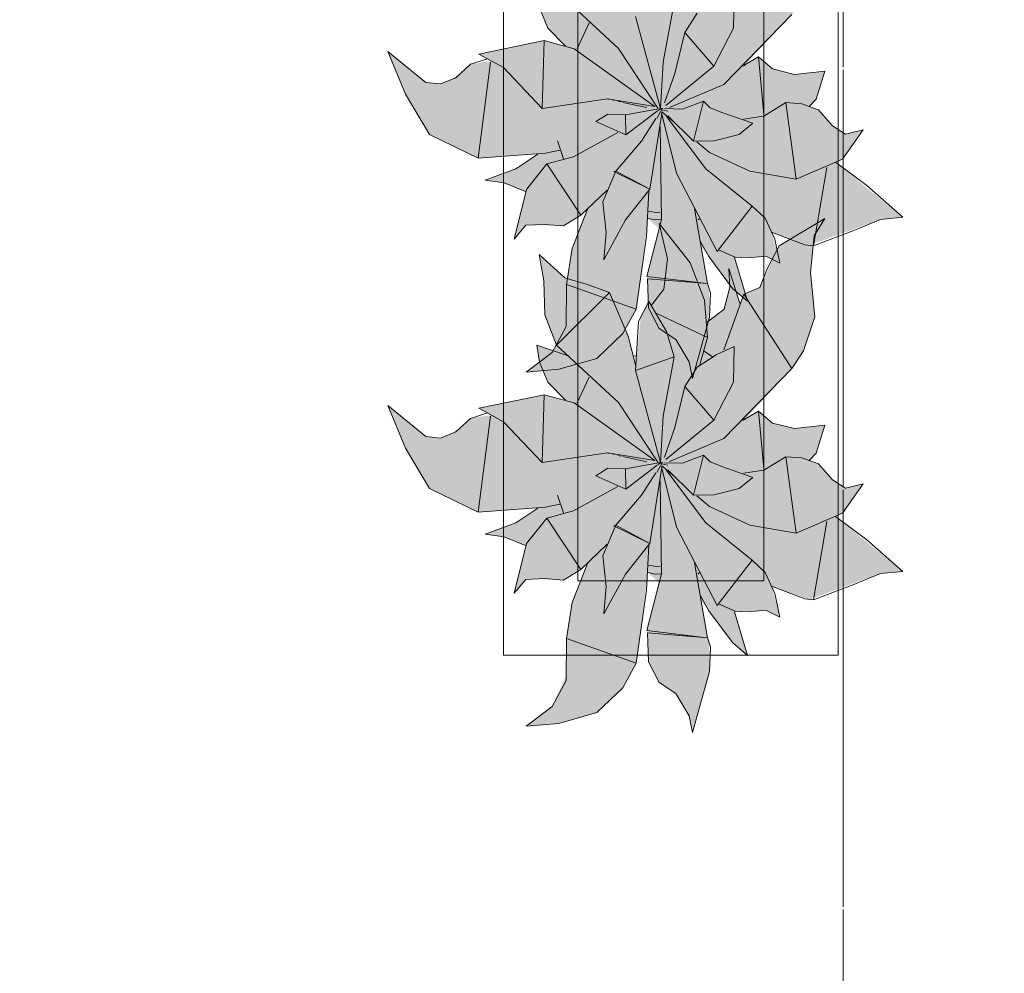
# Model space of a CAD drawing. Header units: millimetres. Extents: x -59761 to 112741, y -57975 to 46221.
# Tile 341 of 421: x 74743 to 76067, y -34660 to -33378. Entities that reach past the tile are written whole.
import ezdxf

# ---------------------------------------------------------------- set-up
doc = ezdxf.new("R2010")
doc.units = ezdxf.units.MM
doc.linetypes.add('короткая штриховая', pattern=[282.222222, 141.111111, -141.111111])
doc.linetypes.add('Штриховая', pattern=[564.444447, 282.222223, -282.222223])
for name, color, linetype in [('Интерьер - Мебель', 7, 'Continuous'), ('Элемент модели - Границы зон', 7, 'Continuous'), ('Элемент Модели - Зона', 7, 'Continuous')]:
    doc.layers.add(name, color=color, linetype=linetype)

msp = doc.modelspace()

# ---------------------------------------------------------------- hatches: boundary and pattern name
at = {"layer": 'Интерьер - Мебель', "linetype": 'Continuous', "lineweight": 0}
for points in [[(75238.13, -33421.15), (75261.57, -33478.39), (75294.14, -33532.71), (75359.54, -33564.57), (75439.45, -33559.18), (75411.7, -33577.94), (75368.65, -33594.03), (75394.53, -33597.66), (75423.13, -33609.3), (75408, -33673.44), (75423.53, -33654.83), (75466.35, -33655.11), (75473.91, -33655.72), (75497.33, -33641.39), (75506.28, -33633.35), (75485.77, -33687.25), (75479.27, -33728.03), (75477.86, -33784.12), (75458.84, -33825.86), (75424.09, -33852.33), (75467.88, -33848.52), (75519.1, -33833.8), (75553.79, -33800.52), (75571.8, -33767.49), (75587.5, -33645.71), (75602.77, -33659.6), (75586.11, -33723.7), (75588.14, -33765.66), (75602.47, -33793.44), (75625.18, -33808.32), (75642.8, -33838.45), (75647.59, -33860.78), (75670.37, -33778.49), (75669.67, -33739.52), (75658.9, -33683.06), (75697.5, -33734.82), (75721.52, -33756.98), (75704.61, -33697.64), (75734.54, -33697.42), (75746.14, -33696.26), (75764.87, -33705.59), (75753.77, -33664.17), (75804.39, -33681.84), (75900.07, -33646.91), (75930.14, -33644.08), (75839.58, -33570.18), (75849.26, -33566.06), (75877.02, -33526.48), (75853.19, -33532.42), (75835.42, -33521.07), (75816.9, -33499.75), (75805.58, -33495.71), (75813.82, -33485.39), (75825.24, -33447.65), (75784.39, -33452.23), (75754.88, -33444.65), (75736.09, -33428.52), (75717.35, -33440.3), (75781.01, -33371.51), (75796.82, -33347.7), (75812.09, -33301.9), (75806.29, -33242.41), (75811.06, -33193.17), (75825.56, -33169.77), (75763.76, -33206.63), (75738.12, -33262.56), (75716.28, -33271.27), (75711.32, -33283.96), (75696.33, -33236.77), (75697.54, -33261.94), (75689.98, -33291.63), (75667.06, -33309), (75663.69, -33279.61), (75644.57, -33229.5), (75602.53, -33176.52), (75614.1, -33223.93), (75608.92, -33264.79), (75592.6, -33286.16), (75588.8, -33281.46), (75578.02, -33302.21), (75571.39, -33368.07), (75561.1, -33327.83), (75536.02, -33269.41), (75475.97, -33249.47), (75441.32, -33217.97), (75447.54, -33253.47), (75448.96, -33299.03), (75464.72, -33339.99), (75479.22, -33353.74), (75438.22, -33339.96), (75441.71, -33362.7), (75453.08, -33389.73), (75476.93, -33413.98), (75448.34, -33406.59), (75360.18, -33424.63), (75376.79, -33433.79), (75349.19, -33438.37), (75339.3, -33447.51), (75322.96, -33459.25), (75308.88, -33464.93), (75288.9, -33462.81)], [(75238.13, -33897.17), (75261.57, -33954.42), (75294.14, -34008.73), (75359.54, -34040.59), (75439.45, -34035.21), (75411.7, -34053.96), (75368.65, -34070.05), (75394.53, -34073.69), (75423.13, -34085.32), (75408, -34149.46), (75423.53, -34130.85), (75466.35, -34131.13), (75473.91, -34131.74), (75497.33, -34117.41), (75506.28, -34109.37), (75485.77, -34163.27), (75479.27, -34204.06), (75477.86, -34260.14), (75458.84, -34301.88), (75424.09, -34328.35), (75467.88, -34324.54), (75519.1, -34309.82), (75553.79, -34276.55), (75571.8, -34243.51), (75587.5, -34121.73), (75602.77, -34135.62), (75586.11, -34199.72), (75588.14, -34241.68), (75602.47, -34269.46), (75625.18, -34284.34), (75642.8, -34314.47), (75647.59, -34336.8), (75670.37, -34254.51), (75669.67, -34215.54), (75658.9, -34159.08), (75697.5, -34210.85), (75721.52, -34233), (75704.61, -34173.66), (75734.54, -34173.44), (75746.14, -34172.28), (75764.87, -34181.61), (75753.77, -34140.19), (75804.39, -34157.86), (75900.07, -34122.93), (75930.14, -34120.1), (75839.58, -34046.21), (75849.26, -34042.08), (75877.02, -34002.51), (75853.19, -34008.44), (75835.42, -33997.1), (75816.9, -33975.77), (75805.58, -33971.73), (75813.82, -33961.42), (75825.24, -33923.67), (75784.39, -33928.25), (75754.88, -33920.67), (75736.09, -33904.54), (75717.35, -33916.32), (75781.01, -33847.53), (75796.82, -33823.72), (75812.09, -33777.93), (75806.29, -33718.43), (75811.06, -33669.19), (75825.56, -33645.79), (75763.76, -33682.65), (75738.12, -33738.59), (75716.28, -33747.29), (75711.32, -33759.98), (75696.33, -33712.79), (75697.54, -33737.96), (75689.98, -33767.65), (75667.06, -33785.02), (75663.69, -33755.63), (75644.57, -33705.52), (75602.53, -33652.54), (75614.1, -33699.95), (75608.92, -33740.81), (75592.6, -33762.19), (75588.8, -33757.48), (75578.02, -33778.23), (75571.39, -33844.09), (75561.1, -33803.85), (75536.02, -33745.43), (75475.97, -33725.49), (75441.32, -33693.99), (75447.54, -33729.49), (75448.96, -33775.05), (75464.72, -33816.01), (75479.22, -33829.76), (75438.22, -33815.98), (75441.71, -33838.72), (75453.08, -33865.75), (75476.93, -33890), (75448.34, -33882.61), (75360.18, -33900.65), (75376.79, -33909.81), (75349.19, -33914.4), (75339.3, -33923.53), (75322.96, -33935.27), (75308.88, -33940.95), (75288.9, -33938.84)]]:
    msp.add_hatch(color=255, dxfattribs=at).paths.add_polyline_path(points)

# ---------------------------------------------------------------- linework, layer by layer
at = {"layer": 'Интерьер - Мебель', "color": 7, "linetype": 'Continuous', "lineweight": 5}
for p, q in [((75393.46, -32732.91), (75393.46, -34232.91)), ((75843.46, -34232.91), (75843.46, -32732.91)), ((75493.46, -32832.91), (75493.46, -34132.91)), ((75743.46, -34132.91), (75743.46, -32832.91)), ((75493.46, -34132.91), (75743.46, -34132.91)), ((75393.46, -34232.91), (75843.46, -34232.91))]:
    msp.add_line(p, q, dxfattribs=at)
at = {"layer": 'Интерьер - Мебель', "color": 7, "linetype": 'Continuous', "lineweight": 15}
for p, q in [((75464.72, -33339.99), (75548.21, -33417.17)), ((75464.72, -33339.99), (75548.21, -33417.17)), ((75702.68, -33389.81), (75703.53, -33341.82)), ((75702.68, -33389.81), (75703.53, -33341.82)), ((75607.92, -33435.52), (75622.87, -33355.75)), ((75607.92, -33435.52), (75622.87, -33355.75)), ((75441.71, -33362.7), (75453.08, -33389.73)), ((75441.71, -33362.7), (75453.08, -33389.73)), ((75636.98, -33395.53), (75653.75, -33369.71)), ((75636.98, -33395.53), (75653.75, -33369.71)), ((75689.66, -33465.56), (75781.02, -33371.51)), ((75689.66, -33465.56), (75781.02, -33371.51)), ((75492.59, -33417.66), (75508.55, -33382.89)), ((75492.59, -33417.66), (75508.55, -33382.89)), ((75571.03, -33374.07), (75604.65, -33497.92)), ((75571.03, -33374.07), (75604.65, -33497.92)), ((75453.08, -33389.73), (75476.93, -33413.98)), ((75453.08, -33389.73), (75476.93, -33413.98)), ((75623.76, -33450.89), (75636.98, -33395.53)), ((75623.76, -33450.89), (75636.98, -33395.53)), ((75636.98, -33395.53), (75676.01, -33440.96)), ((75636.98, -33395.53), (75676.01, -33440.96)), ((75676.01, -33440.96), (75702.68, -33389.81)), ((75676.01, -33440.96), (75702.68, -33389.81)), ((75360.18, -33424.63), (75448.34, -33406.59)), ((75360.18, -33424.63), (75448.34, -33406.59)), ((75445.6, -33497.79), (75448.33, -33406.59)), ((75445.6, -33497.79), (75448.33, -33406.59)), ((75448.34, -33406.59), (75488.35, -33417.62)), ((75448.34, -33406.59), (75488.35, -33417.62)), ((75238.13, -33421.15), (75261.57, -33478.39)), ((75238.13, -33421.15), (75288.9, -33462.81)), ((75238.13, -33421.15), (75261.57, -33478.39)), ((75238.13, -33421.15), (75288.9, -33462.81)), ((75360.18, -33424.63), (75393.4, -33442.95)), ((75360.18, -33424.63), (75393.4, -33442.95)), ((75488.35, -33417.62), (75597.03, -33495.25)), ((75488.35, -33417.62), (75597.03, -33495.25)), ((75548.21, -33417.17), (75600.96, -33497.24)), ((75548.21, -33417.17), (75600.96, -33497.24)), ((75329.41, -33456.65), (75349.19, -33438.37)), ((75329.41, -33456.65), (75349.19, -33438.37)), ((75349.19, -33438.37), (75371.98, -33431.07)), ((75349.19, -33438.37), (75371.98, -33431.07)), ((75359.54, -33564.57), (75375.83, -33435.57)), ((75359.54, -33564.57), (75375.83, -33435.57)), ((75604.65, -33497.92), (75607.92, -33435.52)), ((75604.65, -33497.92), (75607.92, -33435.52)), ((75714.73, -33441.14), (75736.09, -33428.52)), ((75714.73, -33441.14), (75736.09, -33428.52)), ((75716.49, -33437.5), (75717.35, -33440.3)), ((75716.49, -33437.5), (75717.35, -33440.3)), ((75736.09, -33428.52), (75743.36, -33505.72)), ((75736.09, -33428.52), (75754.88, -33444.65)), ((75736.09, -33428.52), (75743.36, -33505.72)), ((75736.09, -33428.52), (75754.88, -33444.65)), ((75393.4, -33442.95), (75445.6, -33497.79)), ((75393.4, -33442.95), (75445.6, -33497.79)), ((75609.74, -33490.43), (75623.76, -33450.89)), ((75609.74, -33490.43), (75623.76, -33450.89)), ((75611.84, -33493.69), (75676.01, -33440.96)), ((75611.84, -33493.69), (75676.01, -33440.96)), ((75754.88, -33444.65), (75784.39, -33452.23)), ((75754.88, -33444.65), (75784.39, -33452.23)), ((75784.39, -33452.23), (75825.24, -33447.65)), ((75784.39, -33452.23), (75825.24, -33447.65)), ((75813.82, -33485.4), (75825.24, -33447.65)), ((75813.82, -33485.4), (75825.24, -33447.65)), ((75288.9, -33462.81), (75308.88, -33464.93)), ((75288.9, -33462.81), (75308.88, -33464.93)), ((75308.88, -33464.93), (75329.41, -33456.65)), ((75308.88, -33464.93), (75329.41, -33456.65)), ((75261.57, -33478.39), (75294.14, -33532.71)), ((75261.57, -33478.39), (75294.14, -33532.71)), ((75616.52, -33496.39), (75689.66, -33465.56)), ((75616.52, -33496.39), (75689.66, -33465.56)), ((75445.6, -33497.79), (75533.47, -33484.95)), ((75445.6, -33497.79), (75533.47, -33484.95)), ((75533.47, -33484.95), (75597.03, -33495.25)), ((75533.47, -33484.95), (75597.03, -33495.25)), ((75533.91, -33485.23), (75535.03, -33485.47)), ((75533.91, -33485.23), (75535.03, -33485.47)), ((75540.61, -33486.69), (75542.84, -33487.17)), ((75540.61, -33486.69), (75542.84, -33487.17)), ((75547.3, -33488.15), (75551.77, -33489.12)), ((75547.3, -33488.15), (75551.77, -33489.12)), ((75554, -33489.61), (75586.32, -33496.66)), ((75554, -33489.61), (75586.32, -33496.66)), ((75634.03, -33498.73), (75662.39, -33487.93)), ((75634.03, -33498.73), (75662.39, -33487.93)), ((75648.83, -33541.7), (75662.39, -33487.93)), ((75648.83, -33541.7), (75662.39, -33487.93)), ((75662.39, -33487.93), (75671.3, -33497)), ((75662.39, -33487.93), (75671.3, -33497)), ((75743.38, -33507.98), (75772.97, -33489.97)), ((75743.38, -33507.98), (75772.97, -33489.97)), ((75772.97, -33489.97), (75786.71, -33592.93)), ((75772.97, -33489.97), (75794.25, -33491.67)), ((75772.97, -33489.97), (75786.71, -33592.93)), ((75772.97, -33489.97), (75794.25, -33491.67)), ((75794.25, -33491.67), (75816.9, -33499.75)), ((75794.25, -33491.67), (75816.9, -33499.75)), ((75803.89, -33495.64), (75813.82, -33485.4)), ((75803.89, -33495.64), (75813.82, -33485.4)), ((75557.56, -33506.2), (75604.65, -33497.92)), ((75557.56, -33506.2), (75604.65, -33497.92)), ((75557.81, -33533.39), (75600.09, -33501.37)), ((75557.81, -33533.39), (75600.09, -33501.37)), ((75590.23, -33606.5), (75606.15, -33504.46)), ((75590.23, -33606.5), (75606.15, -33504.46)), ((75599.78, -33511.37), (75607.23, -33497.48)), ((75599.78, -33511.37), (75607.23, -33497.48)), ((75600.63, -33501.07), (75607.23, -33497.48)), ((75600.63, -33501.07), (75607.23, -33497.48)), ((75601.78, -33498.43), (75604.04, -33498.97)), ((75601.78, -33498.43), (75604.04, -33498.97)), ((75603.51, -33498.78), (75604.65, -33497.92)), ((75603.51, -33498.78), (75604.65, -33497.92)), ((75606.02, -33503.51), (75626.01, -33584.8)), ((75606.02, -33503.51), (75626.01, -33584.8)), ((75606.3, -33499.52), (75614.22, -33501.43)), ((75606.3, -33499.52), (75614.22, -33501.43)), ((75606.3, -33502.3), (75623.2, -33516.75)), ((75606.3, -33502.3), (75623.2, -33516.75)), ((75610.07, -33498.07), (75634.03, -33498.73)), ((75610.07, -33498.07), (75634.03, -33498.73)), ((75671.3, -33497), (75688.05, -33503.56)), ((75671.3, -33497), (75688.05, -33503.56)), ((75688.05, -33503.56), (75728.75, -33517.78)), ((75688.05, -33503.56), (75728.75, -33517.78)), ((75816.9, -33499.75), (75835.42, -33521.07)), ((75816.9, -33499.75), (75835.42, -33521.07)), ((75517.74, -33515.56), (75533.67, -33505.34)), ((75517.74, -33515.56), (75533.67, -33505.34)), ((75517.74, -33515.56), (75557.81, -33533.39)), ((75517.74, -33515.56), (75557.81, -33533.39)), ((75533.67, -33505.34), (75557.56, -33506.2)), ((75533.67, -33505.34), (75557.56, -33506.2)), ((75557.56, -33506.2), (75557.81, -33533.39)), ((75557.56, -33506.2), (75557.81, -33533.39)), ((75579.15, -33541.88), (75598.35, -33511.52)), ((75579.15, -33541.88), (75598.35, -33511.52)), ((75612.7, -33508.71), (75665.21, -33579.05)), ((75612.7, -33508.71), (75665.21, -33579.05)), ((75614.4, -33507.59), (75648.83, -33541.7)), ((75614.4, -33507.59), (75648.83, -33541.7)), ((75710.13, -33532.63), (75728.75, -33517.78)), ((75710.13, -33532.63), (75728.75, -33517.78)), ((75715.84, -33512.27), (75743.38, -33507.98)), ((75715.84, -33512.27), (75743.38, -33507.98)), ((75487.43, -33562.77), (75547.3, -33530.14)), ((75487.43, -33562.77), (75547.3, -33530.14)), ((75603.85, -33522.31), (75605.98, -33647.24)), ((75603.85, -33522.31), (75605.98, -33647.24)), ((75835.42, -33521.07), (75853.19, -33532.42)), ((75835.42, -33521.07), (75853.19, -33532.42)), ((75849.26, -33566.06), (75877.02, -33526.48)), ((75849.26, -33566.06), (75877.02, -33526.48)), ((75853.19, -33532.42), (75877.02, -33526.48)), ((75853.19, -33532.42), (75877.02, -33526.48)), ((75294.14, -33532.71), (75359.54, -33564.57)), ((75294.14, -33532.71), (75359.54, -33564.57)), ((75465.84, -33541.54), (75474.05, -33565.39)), ((75465.84, -33541.54), (75474.05, -33565.39)), ((75544.53, -33581.95), (75579.15, -33541.88)), ((75544.53, -33581.95), (75579.15, -33541.88)), ((75648.83, -33541.7), (75676.63, -33541.31)), ((75648.83, -33541.7), (75676.63, -33541.31)), ((75653.34, -33542.54), (75670.23, -33556.99)), ((75653.34, -33542.54), (75670.23, -33556.99)), ((75676.63, -33541.31), (75710.13, -33532.63)), ((75676.63, -33541.31), (75710.13, -33532.63)), ((75359.54, -33564.57), (75450.09, -33557.7)), ((75359.54, -33564.57), (75450.09, -33557.7)), ((75450.09, -33557.7), (75469.13, -33553.77)), ((75450.09, -33557.7), (75469.13, -33553.77)), ((75670.23, -33556.99), (75724.45, -33582.21)), ((75670.23, -33556.99), (75724.45, -33582.21)), ((75410.06, -33579.05), (75439.45, -33559.18)), ((75410.06, -33579.05), (75439.45, -33559.18)), ((75451.86, -33572.46), (75487.43, -33562.77)), ((75451.86, -33572.46), (75487.43, -33562.77)), ((75786.71, -33592.93), (75849.26, -33566.06)), ((75786.71, -33592.93), (75849.26, -33566.06)), ((75839.58, -33570.19), (75881.98, -33601.58)), ((75839.58, -33570.19), (75881.98, -33601.58)), ((75368.65, -33594.03), (75410.06, -33579.05)), ((75368.65, -33594.03), (75410.06, -33579.05)), ((75424.39, -33606.84), (75451.86, -33572.46)), ((75424.39, -33606.84), (75451.86, -33572.46)), ((75451.86, -33572.46), (75497.33, -33641.39)), ((75451.86, -33572.46), (75497.33, -33641.39)), ((75526.93, -33623.38), (75544.53, -33581.95)), ((75526.93, -33623.38), (75544.53, -33581.95)), ((75541.92, -33582.79), (75544.53, -33581.95)), ((75541.92, -33582.79), (75544.53, -33581.95)), ((75541.92, -33582.79), (75590.23, -33606.5)), ((75541.92, -33582.79), (75590.23, -33606.5)), ((75544.53, -33581.95), (75590.23, -33606.5)), ((75544.53, -33581.95), (75590.23, -33606.5)), ((75665.21, -33579.05), (75727.51, -33628.95)), ((75665.21, -33579.05), (75727.51, -33628.95)), ((75724.45, -33582.21), (75786.71, -33592.93)), ((75724.45, -33582.21), (75786.71, -33592.93)), ((75810.12, -33682.56), (75828.23, -33577.23)), ((75810.12, -33682.56), (75828.23, -33577.23)), ((75368.65, -33594.03), (75394.53, -33597.66)), ((75368.65, -33594.03), (75394.53, -33597.66)), ((75394.53, -33597.66), (75423.13, -33609.3)), ((75394.53, -33597.66), (75423.13, -33609.3)), ((75626.01, -33584.8), (75680.65, -33689.98)), ((75626.01, -33584.8), (75680.65, -33689.98)), ((75408, -33673.44), (75424.39, -33606.84)), ((75408, -33673.44), (75424.39, -33606.84)), ((75497.33, -33641.39), (75532.79, -33607.51)), ((75497.33, -33641.39), (75532.79, -33607.51)), ((75557.26, -33647.74), (75590.23, -33606.5)), ((75557.26, -33647.74), (75590.23, -33606.5)), ((75585.59, -33669.33), (75588.8, -33609.33)), ((75585.59, -33669.33), (75588.8, -33609.33)), ((75881.98, -33601.58), (75930.14, -33644.08)), ((75881.98, -33601.58), (75930.14, -33644.08)), ((75526.93, -33623.38), (75531.57, -33664.5)), ((75526.93, -33623.38), (75531.57, -33664.5)), ((75485.98, -33685.93), (75506.28, -33633.35)), ((75485.98, -33685.93), (75506.28, -33633.35)), ((75588.77, -33635.83), (75598.04, -33637.69)), ((75588.77, -33635.83), (75598.04, -33637.69)), ((75598.04, -33637.69), (75604.58, -33637.31)), ((75598.04, -33637.69), (75604.58, -33637.31)), ((75650.16, -33632.77), (75667.65, -33733.35)), ((75650.16, -33632.77), (75667.65, -33733.35)), ((75680.65, -33689.98), (75727.51, -33628.95)), ((75680.65, -33689.98), (75727.51, -33628.95)), ((75727.51, -33628.95), (75745, -33645.5)), ((75727.51, -33628.95), (75745, -33645.5)), ((75473.91, -33655.72), (75497.33, -33641.39)), ((75473.91, -33655.72), (75497.33, -33641.39)), ((75528.32, -33701.33), (75557.26, -33647.74)), ((75528.32, -33701.33), (75557.26, -33647.74)), ((75586.1, -33723.7), (75605.98, -33647.24)), ((75586.1, -33723.7), (75605.98, -33647.24)), ((75587.5, -33645.7), (75597.57, -33647.72)), ((75587.5, -33645.7), (75597.57, -33647.72)), ((75597.57, -33647.72), (75605.37, -33647.27)), ((75597.57, -33647.72), (75605.37, -33647.27)), ((75654.47, -33647.47), (75656.73, -33645.99)), ((75654.47, -33647.47), (75656.73, -33645.99)), ((75745, -33645.5), (75758.03, -33673.7)), ((75745, -33645.5), (75758.03, -33673.7)), ((75763.76, -33682.65), (75825.56, -33645.79)), ((75763.76, -33682.65), (75825.56, -33645.79)), ((75811.06, -33669.19), (75825.56, -33645.79)), ((75811.06, -33669.19), (75825.56, -33645.79)), ((75864.23, -33661.81), (75900.07, -33646.91)), ((75864.23, -33661.81), (75900.07, -33646.91)), ((75900.07, -33646.91), (75930.14, -33644.08)), ((75900.07, -33646.91), (75930.14, -33644.08)), ((75408, -33673.44), (75423.53, -33654.83)), ((75408, -33673.44), (75423.53, -33654.83)), ((75423.53, -33654.83), (75448.38, -33653.68)), ((75423.53, -33654.83), (75448.38, -33653.68)), ((75448.38, -33653.68), (75473.91, -33655.72)), ((75448.38, -33653.68), (75473.91, -33655.72)), ((75602.53, -33652.54), (75614.1, -33699.95)), ((75602.53, -33652.54), (75644.57, -33705.52)), ((75602.53, -33652.54), (75614.1, -33699.95)), ((75602.53, -33652.54), (75644.57, -33705.52)), ((75810.12, -33682.56), (75864.23, -33661.81)), ((75810.12, -33682.56), (75864.23, -33661.81)), ((75528.32, -33701.33), (75531.57, -33664.5)), ((75528.32, -33701.33), (75531.57, -33664.5)), ((75571.8, -33767.49), (75585.59, -33669.33)), ((75571.8, -33767.49), (75585.59, -33669.33)), ((75658.22, -33676.95), (75669.6, -33696.94)), ((75658.22, -33676.95), (75669.6, -33696.94)), ((75753.77, -33664.17), (75798.66, -33681.12)), ((75753.77, -33664.17), (75798.66, -33681.12)), ((75758.03, -33673.7), (75764.87, -33705.59)), ((75758.03, -33673.7), (75764.87, -33705.59)), ((75806.29, -33718.43), (75811.06, -33669.19)), ((75806.29, -33718.43), (75811.06, -33669.19)), ((75478.26, -33734.42), (75485.98, -33685.93)), ((75478.26, -33734.42), (75485.98, -33685.93)), ((75682.22, -33687.95), (75704.61, -33697.64)), ((75682.22, -33687.95), (75704.61, -33697.64)), ((75748.02, -33713.26), (75763.76, -33682.65)), ((75748.02, -33713.26), (75763.76, -33682.65)), ((75798.66, -33681.12), (75810.12, -33682.56)), ((75798.66, -33681.12), (75810.12, -33682.56)), ((75441.32, -33693.99), (75447.54, -33729.49)), ((75441.32, -33693.99), (75475.97, -33725.49)), ((75441.32, -33693.99), (75447.54, -33729.49)), ((75441.32, -33693.99), (75475.97, -33725.49)), ((75608.92, -33740.81), (75614.1, -33699.95)), ((75608.92, -33740.81), (75614.1, -33699.95)), ((75669.6, -33696.94), (75701.07, -33739.67)), ((75669.6, -33696.94), (75701.07, -33739.67)), ((75703.97, -33698.31), (75721.52, -33756.98)), ((75703.97, -33698.31), (75721.52, -33756.98)), ((75704.61, -33697.64), (75722.93, -33698.58)), ((75704.61, -33697.64), (75722.93, -33698.58)), ((75722.93, -33698.58), (75746.14, -33696.26)), ((75722.93, -33698.58), (75746.14, -33696.26)), ((75746.14, -33696.26), (75764.87, -33705.59)), ((75746.14, -33696.26), (75764.87, -33705.59)), ((75644.57, -33705.52), (75663.69, -33755.63)), ((75644.57, -33705.52), (75663.69, -33755.63)), ((75696.33, -33712.79), (75697.54, -33737.96)), ((75696.33, -33712.79), (75711.32, -33759.98)), ((75696.33, -33712.79), (75697.54, -33737.96)), ((75696.33, -33712.79), (75711.32, -33759.98)), ((75738.12, -33738.59), (75748.02, -33713.26)), ((75738.12, -33738.59), (75748.02, -33713.26)), ((75447.54, -33729.49), (75448.96, -33775.05)), ((75447.54, -33729.49), (75448.96, -33775.05)), ((75475.97, -33725.49), (75505.82, -33734.66)), ((75475.97, -33725.49), (75505.82, -33734.66)), ((75586.1, -33723.7), (75663.25, -33732.83)), ((75586.1, -33723.7), (75663.25, -33732.83)), ((75586.79, -33726.89), (75588.14, -33765.66)), ((75586.79, -33726.89), (75667.65, -33733.35)), ((75586.79, -33726.89), (75588.14, -33765.66)), ((75586.79, -33726.89), (75667.65, -33733.35)), ((75806.29, -33718.43), (75812.09, -33777.92)), ((75806.29, -33718.43), (75812.09, -33777.92)), ((75477.81, -33790.8), (75478.26, -33734.42)), ((75477.81, -33790.8), (75478.26, -33734.42)), ((75478.26, -33734.42), (75571.8, -33767.49)), ((75478.26, -33734.42), (75571.8, -33767.49)), ((75505.82, -33734.66), (75536.02, -33745.43)), ((75505.82, -33734.66), (75536.02, -33745.43)), ((75592.6, -33762.18), (75608.92, -33740.81)), ((75592.6, -33762.18), (75608.92, -33740.81)), ((75667.65, -33733.35), (75671.69, -33745.69)), ((75667.65, -33733.35), (75671.69, -33745.69)), ((75689.98, -33767.65), (75697.54, -33737.96)), ((75689.98, -33767.65), (75697.54, -33737.96)), ((75701.07, -33739.67), (75721.52, -33756.98)), ((75701.07, -33739.67), (75721.52, -33756.98)), ((75716.28, -33747.29), (75738.12, -33738.59)), ((75716.28, -33747.29), (75738.12, -33738.59)), ((75464.72, -33816.01), (75536.02, -33745.43)), ((75464.72, -33816.01), (75536.02, -33745.43)), ((75536.02, -33745.43), (75561.1, -33803.85)), ((75536.02, -33745.43), (75561.1, -33803.85)), ((75663.69, -33755.63), (75667.44, -33805.55)), ((75663.69, -33755.63), (75667.44, -33805.55)), ((75670.37, -33778.49), (75671.69, -33745.69)), ((75670.37, -33778.49), (75671.69, -33745.69)), ((75689.43, -33822.27), (75716.28, -33747.29)), ((75689.43, -33822.27), (75716.28, -33747.29)), ((75716.28, -33747.29), (75781.01, -33847.53)), ((75716.28, -33747.29), (75781.01, -33847.53)), ((75553.79, -33800.52), (75571.8, -33767.49)), ((75553.79, -33800.52), (75571.8, -33767.49)), ((75574.98, -33784.07), (75588.8, -33757.48)), ((75574.98, -33784.07), (75588.8, -33757.48)), ((75588.14, -33765.66), (75602.47, -33793.44)), ((75588.14, -33765.66), (75602.47, -33793.44)), ((75588.8, -33757.48), (75612.73, -33797.53)), ((75588.8, -33757.48), (75612.73, -33797.53)), ((75667.06, -33785.02), (75689.98, -33767.65)), ((75667.06, -33785.02), (75689.98, -33767.65)), ((75448.96, -33775.05), (75464.72, -33816.01)), ((75448.96, -33775.05), (75464.72, -33816.01)), ((75599.54, -33773.26), (75667.44, -33805.55)), ((75599.54, -33773.26), (75667.44, -33805.55)), ((75647.59, -33860.78), (75670.37, -33778.49)), ((75647.59, -33860.78), (75670.37, -33778.49)), ((75796.82, -33823.72), (75812.09, -33777.92)), ((75796.82, -33823.72), (75812.09, -33777.92)), ((75458.84, -33825.85), (75477.81, -33790.8)), ((75458.84, -33825.85), (75477.81, -33790.8)), ((75571.03, -33850.09), (75574.98, -33784.07)), ((75571.03, -33850.09), (75574.98, -33784.07)), ((75602.47, -33793.44), (75625.18, -33808.32)), ((75602.47, -33793.44), (75625.18, -33808.32)), ((75519.1, -33833.8), (75553.79, -33800.52)), ((75519.1, -33833.8), (75553.79, -33800.52)), ((75561.1, -33803.85), (75571.38, -33844.07)), ((75561.1, -33803.85), (75571.38, -33844.07)), ((75612.73, -33797.53), (75622.87, -33831.77)), ((75612.73, -33797.53), (75622.87, -33831.77)), ((75625.18, -33808.32), (75642.8, -33838.45)), ((75625.18, -33808.32), (75642.8, -33838.45)), ((75657.26, -33842.2), (75667.44, -33805.55)), ((75657.26, -33842.2), (75667.44, -33805.55)), ((75438.22, -33815.98), (75441.71, -33838.72)), ((75438.22, -33815.98), (75479.22, -33829.76)), ((75438.22, -33815.98), (75441.71, -33838.72)), ((75438.22, -33815.98), (75479.22, -33829.76)), ((75464.72, -33816.01), (75548.21, -33893.2)), ((75464.72, -33816.01), (75548.21, -33893.2)), ((75679.43, -33828.97), (75703.53, -33817.84)), ((75679.43, -33828.97), (75703.53, -33817.84)), ((75702.68, -33865.83), (75703.53, -33817.84)), ((75702.68, -33865.83), (75703.53, -33817.84)), ((75424.09, -33852.33), (75458.84, -33825.85)), ((75424.09, -33852.33), (75458.84, -33825.85)), ((75467.88, -33848.52), (75519.1, -33833.8)), ((75467.88, -33848.52), (75519.1, -33833.8)), ((75567.79, -33831.48), (75572.15, -33830.09)), ((75567.79, -33831.48), (75572.15, -33830.09)), ((75571.03, -33850.09), (75622.87, -33831.77)), ((75571.03, -33850.09), (75622.87, -33831.77)), ((75607.92, -33911.55), (75622.87, -33831.77)), ((75607.92, -33911.55), (75622.87, -33831.77)), ((75653.75, -33845.73), (75679.43, -33828.97)), ((75653.75, -33845.73), (75679.43, -33828.97)), ((75663.38, -33823.91), (75674.55, -33831.64)), ((75663.38, -33823.91), (75674.55, -33831.64)), ((75781.02, -33847.53), (75796.82, -33823.72)), ((75781.02, -33847.53), (75796.82, -33823.72)), ((75424.09, -33852.33), (75467.88, -33848.52)), ((75424.09, -33852.33), (75467.88, -33848.52)), ((75441.71, -33838.72), (75453.08, -33865.75)), ((75441.71, -33838.72), (75453.08, -33865.75)), ((75636.98, -33871.55), (75653.75, -33845.73)), ((75636.98, -33871.55), (75653.75, -33845.73)), ((75642.8, -33838.45), (75647.59, -33860.78)), ((75642.8, -33838.45), (75647.59, -33860.78)), ((75689.66, -33941.58), (75781.02, -33847.53)), ((75689.66, -33941.58), (75781.02, -33847.53)), ((75492.59, -33893.69), (75508.55, -33858.91)), ((75492.59, -33893.69), (75508.55, -33858.91)), ((75571.03, -33850.09), (75604.65, -33973.94)), ((75571.03, -33850.09), (75604.65, -33973.94)), ((75453.08, -33865.75), (75476.93, -33890)), ((75453.08, -33865.75), (75476.93, -33890)), ((75623.76, -33926.92), (75636.98, -33871.55)), ((75623.76, -33926.92), (75636.98, -33871.55)), ((75636.98, -33871.55), (75676.01, -33916.98)), ((75636.98, -33871.55), (75676.01, -33916.98)), ((75676.01, -33916.98), (75702.68, -33865.83)), ((75676.01, -33916.98), (75702.68, -33865.83)), ((75360.18, -33900.65), (75448.34, -33882.61)), ((75360.18, -33900.65), (75448.34, -33882.61)), ((75445.6, -33973.81), (75448.33, -33882.61)), ((75445.6, -33973.81), (75448.33, -33882.61)), ((75448.34, -33882.61), (75488.35, -33893.64)), ((75448.34, -33882.61), (75488.35, -33893.64)), ((75238.13, -33897.17), (75261.57, -33954.41)), ((75238.13, -33897.17), (75288.9, -33938.84)), ((75238.13, -33897.17), (75261.57, -33954.41)), ((75238.13, -33897.17), (75288.9, -33938.84)), ((75360.18, -33900.65), (75393.4, -33918.97)), ((75360.18, -33900.65), (75393.4, -33918.97)), ((75488.35, -33893.64), (75597.03, -33971.27)), ((75488.35, -33893.64), (75597.03, -33971.27)), ((75548.21, -33893.2), (75600.96, -33973.26)), ((75548.21, -33893.2), (75600.96, -33973.26)), ((75329.41, -33932.67), (75349.19, -33914.4)), ((75329.41, -33932.67), (75349.19, -33914.4)), ((75349.19, -33914.4), (75371.98, -33907.09)), ((75349.19, -33914.4), (75371.98, -33907.09)), ((75359.54, -34040.59), (75375.83, -33911.59)), ((75359.54, -34040.59), (75375.83, -33911.59)), ((75604.65, -33973.94), (75607.92, -33911.55)), ((75604.65, -33973.94), (75607.92, -33911.55)), ((75714.73, -33917.16), (75736.09, -33904.54)), ((75714.73, -33917.16), (75736.09, -33904.54)), ((75716.49, -33913.52), (75717.35, -33916.32)), ((75716.49, -33913.52), (75717.35, -33916.32)), ((75736.09, -33904.54), (75743.36, -33981.74)), ((75736.09, -33904.54), (75754.88, -33920.67)), ((75736.09, -33904.54), (75743.36, -33981.74)), ((75736.09, -33904.54), (75754.88, -33920.67)), ((75393.4, -33918.97), (75445.6, -33973.81)), ((75393.4, -33918.97), (75445.6, -33973.81)), ((75609.74, -33966.45), (75623.76, -33926.92)), ((75609.74, -33966.45), (75623.76, -33926.92)), ((75611.84, -33969.71), (75676.01, -33916.98)), ((75611.84, -33969.71), (75676.01, -33916.98)), ((75754.88, -33920.67), (75784.39, -33928.25)), ((75754.88, -33920.67), (75784.39, -33928.25)), ((75784.39, -33928.25), (75825.24, -33923.67)), ((75784.39, -33928.25), (75825.24, -33923.67)), ((75813.82, -33961.42), (75825.24, -33923.67)), ((75813.82, -33961.42), (75825.24, -33923.67)), ((75288.9, -33938.84), (75308.88, -33940.95)), ((75288.9, -33938.84), (75308.88, -33940.95)), ((75308.88, -33940.95), (75329.41, -33932.67)), ((75308.88, -33940.95), (75329.41, -33932.67)), ((75616.52, -33972.42), (75689.66, -33941.58)), ((75616.52, -33972.42), (75689.66, -33941.58)), ((75261.57, -33954.41), (75294.14, -34008.73)), ((75261.57, -33954.41), (75294.14, -34008.73)), ((75445.6, -33973.81), (75533.47, -33960.97)), ((75445.6, -33973.81), (75533.47, -33960.97)), ((75533.47, -33960.97), (75597.03, -33971.27)), ((75533.47, -33960.97), (75597.03, -33971.27)), ((75533.91, -33961.25), (75535.03, -33961.49)), ((75533.91, -33961.25), (75535.03, -33961.49)), ((75540.61, -33962.71), (75542.84, -33963.2)), ((75540.61, -33962.71), (75542.84, -33963.2)), ((75547.3, -33964.17), (75551.77, -33965.14)), ((75547.3, -33964.17), (75551.77, -33965.14)), ((75554, -33965.63), (75586.32, -33972.68)), ((75554, -33965.63), (75586.32, -33972.68)), ((75634.03, -33974.75), (75662.39, -33963.95)), ((75634.03, -33974.75), (75662.39, -33963.95)), ((75648.83, -34017.72), (75662.39, -33963.95)), ((75648.83, -34017.72), (75662.39, -33963.95)), ((75662.39, -33963.95), (75671.3, -33973.02)), ((75662.39, -33963.95), (75671.3, -33973.02)), ((75743.38, -33984), (75772.97, -33965.99)), ((75743.38, -33984), (75772.97, -33965.99)), ((75772.97, -33965.99), (75786.71, -34068.95)), ((75772.97, -33965.99), (75794.25, -33967.69)), ((75772.97, -33965.99), (75786.71, -34068.95)), ((75772.97, -33965.99), (75794.25, -33967.69)), ((75794.25, -33967.69), (75816.9, -33975.77)), ((75794.25, -33967.69), (75816.9, -33975.77)), ((75803.89, -33971.66), (75813.82, -33961.42)), ((75803.89, -33971.66), (75813.82, -33961.42)), ((75517.74, -33991.58), (75533.67, -33981.36)), ((75517.74, -33991.58), (75533.67, -33981.36)), ((75533.67, -33981.36), (75557.56, -33982.23)), ((75533.67, -33981.36), (75557.56, -33982.23)), ((75557.56, -33982.23), (75604.65, -33973.94)), ((75557.56, -33982.23), (75604.65, -33973.94)), ((75557.81, -34009.41), (75600.09, -33977.39)), ((75557.81, -34009.41), (75600.09, -33977.39)), ((75590.23, -34082.52), (75606.15, -33980.48)), ((75590.23, -34082.52), (75606.15, -33980.48)), ((75599.78, -33987.39), (75607.23, -33973.5)), ((75599.78, -33987.39), (75607.23, -33973.5)), ((75600.63, -33977.09), (75607.23, -33973.5)), ((75600.63, -33977.09), (75607.23, -33973.5)), ((75601.78, -33974.45), (75604.04, -33974.99)), ((75601.78, -33974.45), (75604.04, -33974.99)), ((75603.51, -33974.81), (75604.65, -33973.94)), ((75603.51, -33974.81), (75604.65, -33973.94)), ((75606.02, -33979.54), (75626.01, -34060.82)), ((75606.02, -33979.54), (75626.01, -34060.82)), ((75606.3, -33975.54), (75614.22, -33977.46)), ((75606.3, -33975.54), (75614.22, -33977.46)), ((75606.3, -33978.32), (75623.2, -33992.78)), ((75606.3, -33978.32), (75623.2, -33992.78)), ((75610.07, -33974.09), (75634.03, -33974.75)), ((75610.07, -33974.09), (75634.03, -33974.75)), ((75671.3, -33973.02), (75688.05, -33979.58)), ((75671.3, -33973.02), (75688.05, -33979.58)), ((75688.05, -33979.58), (75728.75, -33993.8)), ((75688.05, -33979.58), (75728.75, -33993.8)), ((75816.9, -33975.77), (75835.42, -33997.1)), ((75816.9, -33975.77), (75835.42, -33997.1)), ((75517.74, -33991.58), (75557.81, -34009.41)), ((75517.74, -33991.58), (75557.81, -34009.41)), ((75557.56, -33982.23), (75557.81, -34009.41)), ((75557.56, -33982.23), (75557.81, -34009.41)), ((75579.15, -34017.9), (75598.35, -33987.55)), ((75579.15, -34017.9), (75598.35, -33987.55)), ((75612.7, -33984.73), (75665.21, -34055.07)), ((75612.7, -33984.73), (75665.21, -34055.07)), ((75614.4, -33983.61), (75648.83, -34017.72)), ((75614.4, -33983.61), (75648.83, -34017.72)), ((75710.13, -34008.65), (75728.75, -33993.8)), ((75710.13, -34008.65), (75728.75, -33993.8)), ((75715.84, -33988.29), (75743.38, -33984)), ((75715.84, -33988.29), (75743.38, -33984)), ((75487.43, -34038.79), (75547.3, -34006.16)), ((75487.43, -34038.79), (75547.3, -34006.16)), ((75603.85, -33998.33), (75605.98, -34123.26)), ((75603.85, -33998.33), (75605.98, -34123.26)), ((75835.42, -33997.1), (75853.19, -34008.44)), ((75835.42, -33997.1), (75853.19, -34008.44)), ((75849.26, -34042.08), (75877.02, -34002.51)), ((75849.26, -34042.08), (75877.02, -34002.51)), ((75853.19, -34008.44), (75877.02, -34002.51)), ((75853.19, -34008.44), (75877.02, -34002.51)), ((75294.14, -34008.73), (75359.54, -34040.59)), ((75294.14, -34008.73), (75359.54, -34040.59)), ((75465.84, -34017.57), (75474.05, -34041.41)), ((75465.84, -34017.57), (75474.05, -34041.41)), ((75544.53, -34057.97), (75579.15, -34017.9)), ((75544.53, -34057.97), (75579.15, -34017.9)), ((75648.83, -34017.72), (75676.63, -34017.33)), ((75648.83, -34017.72), (75676.63, -34017.33)), ((75653.34, -34018.56), (75670.23, -34033.01)), ((75653.34, -34018.56), (75670.23, -34033.01)), ((75676.63, -34017.33), (75710.13, -34008.65)), ((75676.63, -34017.33), (75710.13, -34008.65)), ((75359.54, -34040.59), (75450.09, -34033.72)), ((75359.54, -34040.59), (75450.09, -34033.72)), ((75450.09, -34033.72), (75469.13, -34029.79)), ((75450.09, -34033.72), (75469.13, -34029.79)), ((75670.23, -34033.01), (75724.45, -34058.23)), ((75670.23, -34033.01), (75724.45, -34058.23)), ((75410.06, -34055.07), (75439.45, -34035.21)), ((75410.06, -34055.07), (75439.45, -34035.21)), ((75451.86, -34048.49), (75487.43, -34038.79)), ((75451.86, -34048.49), (75487.43, -34038.79)), ((75786.71, -34068.95), (75849.26, -34042.08)), ((75786.71, -34068.95), (75849.26, -34042.08)), ((75839.58, -34046.21), (75881.98, -34077.6)), ((75839.58, -34046.21), (75881.98, -34077.6)), ((75368.65, -34070.05), (75410.06, -34055.07)), ((75368.65, -34070.05), (75410.06, -34055.07)), ((75424.39, -34082.86), (75451.86, -34048.49)), ((75424.39, -34082.86), (75451.86, -34048.49)), ((75451.86, -34048.49), (75497.33, -34117.41)), ((75451.86, -34048.49), (75497.33, -34117.41)), ((75526.93, -34099.4), (75544.53, -34057.97)), ((75526.93, -34099.4), (75544.53, -34057.97)), ((75541.92, -34058.81), (75544.53, -34057.97)), ((75541.92, -34058.81), (75544.53, -34057.97)), ((75541.92, -34058.81), (75590.23, -34082.52)), ((75541.92, -34058.81), (75590.23, -34082.52)), ((75544.53, -34057.97), (75590.23, -34082.52)), ((75544.53, -34057.97), (75590.23, -34082.52)), ((75626.01, -34060.82), (75680.65, -34166)), ((75626.01, -34060.82), (75680.65, -34166)), ((75665.21, -34055.07), (75727.51, -34104.97)), ((75665.21, -34055.07), (75727.51, -34104.97)), ((75724.45, -34058.23), (75786.71, -34068.95)), ((75724.45, -34058.23), (75786.71, -34068.95)), ((75810.12, -34158.58), (75828.23, -34053.25)), ((75810.12, -34158.58), (75828.23, -34053.25)), ((75368.65, -34070.05), (75394.53, -34073.69)), ((75368.65, -34070.05), (75394.53, -34073.69)), ((75394.53, -34073.69), (75423.13, -34085.32)), ((75394.53, -34073.69), (75423.13, -34085.32)), ((75408, -34149.46), (75424.39, -34082.86)), ((75408, -34149.46), (75424.39, -34082.86)), ((75497.33, -34117.41), (75532.79, -34083.53)), ((75497.33, -34117.41), (75532.79, -34083.53)), ((75557.26, -34123.77), (75590.23, -34082.52)), ((75557.26, -34123.77), (75590.23, -34082.52)), ((75585.59, -34145.36), (75588.8, -34085.35)), ((75585.59, -34145.36), (75588.8, -34085.35)), ((75881.98, -34077.6), (75930.14, -34120.1)), ((75881.98, -34077.6), (75930.14, -34120.1)), ((75526.93, -34099.4), (75531.57, -34140.52)), ((75526.93, -34099.4), (75531.57, -34140.52)), ((75485.98, -34161.96), (75506.28, -34109.37)), ((75485.98, -34161.96), (75506.28, -34109.37)), ((75588.77, -34111.85), (75598.04, -34113.71)), ((75588.77, -34111.85), (75598.04, -34113.71)), ((75598.04, -34113.71), (75604.58, -34113.33)), ((75598.04, -34113.71), (75604.58, -34113.33)), ((75650.16, -34108.79), (75667.65, -34209.37)), ((75650.16, -34108.79), (75667.65, -34209.37)), ((75680.65, -34166), (75727.51, -34104.97)), ((75680.65, -34166), (75727.51, -34104.97)), ((75727.51, -34104.97), (75745, -34121.52)), ((75727.51, -34104.97), (75745, -34121.52)), ((75473.91, -34131.74), (75497.33, -34117.41)), ((75473.91, -34131.74), (75497.33, -34117.41)), ((75528.32, -34177.35), (75557.26, -34123.77)), ((75528.32, -34177.35), (75557.26, -34123.77)), ((75586.1, -34199.72), (75605.98, -34123.26)), ((75586.1, -34199.72), (75605.98, -34123.26)), ((75587.5, -34121.73), (75597.57, -34123.74)), ((75587.5, -34121.73), (75597.57, -34123.74)), ((75597.57, -34123.74), (75605.37, -34123.3)), ((75597.57, -34123.74), (75605.37, -34123.3)), ((75654.47, -34123.49), (75656.73, -34122.01)), ((75654.47, -34123.49), (75656.73, -34122.01)), ((75745, -34121.52), (75758.03, -34149.72)), ((75745, -34121.52), (75758.03, -34149.72)), ((75864.23, -34137.83), (75900.07, -34122.93)), ((75864.23, -34137.83), (75900.07, -34122.93)), ((75900.07, -34122.93), (75930.14, -34120.1)), ((75900.07, -34122.93), (75930.14, -34120.1)), ((75408, -34149.46), (75423.53, -34130.85)), ((75408, -34149.46), (75423.53, -34130.85)), ((75423.53, -34130.85), (75448.38, -34129.7)), ((75423.53, -34130.85), (75448.38, -34129.7)), ((75448.38, -34129.7), (75473.91, -34131.74)), ((75448.38, -34129.7), (75473.91, -34131.74)), ((75753.77, -34140.19), (75798.66, -34157.14)), ((75753.77, -34140.19), (75798.66, -34157.14)), ((75810.12, -34158.58), (75864.23, -34137.83)), ((75810.12, -34158.58), (75864.23, -34137.83)), ((75528.32, -34177.35), (75531.57, -34140.52)), ((75528.32, -34177.35), (75531.57, -34140.52)), ((75571.8, -34243.51), (75585.59, -34145.36)), ((75571.8, -34243.51), (75585.59, -34145.36)), ((75658.22, -34152.97), (75669.6, -34172.96)), ((75658.22, -34152.97), (75669.6, -34172.96)), ((75758.03, -34149.72), (75764.87, -34181.61)), ((75758.03, -34149.72), (75764.87, -34181.61)), ((75478.26, -34210.44), (75485.98, -34161.96)), ((75478.26, -34210.44), (75485.98, -34161.96)), ((75682.22, -34163.97), (75704.61, -34173.66)), ((75682.22, -34163.97), (75704.61, -34173.66)), ((75798.66, -34157.14), (75810.12, -34158.58)), ((75798.66, -34157.14), (75810.12, -34158.58)), ((75669.6, -34172.96), (75701.07, -34215.69)), ((75669.6, -34172.96), (75701.07, -34215.69)), ((75703.97, -34174.33), (75721.52, -34233)), ((75703.97, -34174.33), (75721.52, -34233)), ((75704.61, -34173.66), (75722.93, -34174.61)), ((75704.61, -34173.66), (75722.93, -34174.61)), ((75722.93, -34174.61), (75746.14, -34172.28)), ((75722.93, -34174.61), (75746.14, -34172.28)), ((75746.14, -34172.28), (75764.87, -34181.61)), ((75746.14, -34172.28), (75764.87, -34181.61)), ((75586.1, -34199.72), (75663.25, -34208.85)), ((75586.1, -34199.72), (75663.25, -34208.85)), ((75586.79, -34202.91), (75588.14, -34241.68)), ((75586.79, -34202.91), (75667.65, -34209.37)), ((75586.79, -34202.91), (75588.14, -34241.68)), ((75586.79, -34202.91), (75667.65, -34209.37)), ((75477.81, -34266.82), (75478.26, -34210.44)), ((75477.81, -34266.82), (75478.26, -34210.44)), ((75478.26, -34210.44), (75571.8, -34243.51)), ((75478.26, -34210.44), (75571.8, -34243.51)), ((75667.65, -34209.37), (75671.69, -34221.71)), ((75667.65, -34209.37), (75671.69, -34221.71)), ((75701.07, -34215.69), (75721.52, -34233)), ((75701.07, -34215.69), (75721.52, -34233)), ((75670.37, -34254.51), (75671.69, -34221.71)), ((75670.37, -34254.51), (75671.69, -34221.71)), ((75553.79, -34276.55), (75571.8, -34243.51)), ((75553.79, -34276.55), (75571.8, -34243.51)), ((75588.14, -34241.68), (75602.47, -34269.46)), ((75588.14, -34241.68), (75602.47, -34269.46)), ((75647.59, -34336.8), (75670.37, -34254.51)), ((75647.59, -34336.8), (75670.37, -34254.51)), ((75458.84, -34301.88), (75477.81, -34266.82)), ((75458.84, -34301.88), (75477.81, -34266.82)), ((75602.47, -34269.46), (75625.18, -34284.34)), ((75602.47, -34269.46), (75625.18, -34284.34)), ((75519.1, -34309.82), (75553.79, -34276.55)), ((75519.1, -34309.82), (75553.79, -34276.55)), ((75625.18, -34284.34), (75642.8, -34314.47)), ((75625.18, -34284.34), (75642.8, -34314.47)), ((75424.09, -34328.35), (75458.84, -34301.88)), ((75424.09, -34328.35), (75458.84, -34301.88)), ((75467.88, -34324.54), (75519.1, -34309.82)), ((75467.88, -34324.54), (75519.1, -34309.82)), ((75424.09, -34328.35), (75467.88, -34324.54)), ((75424.09, -34328.35), (75467.88, -34324.54)), ((75642.8, -34314.47), (75647.59, -34336.8)), ((75642.8, -34314.47), (75647.59, -34336.8))]:
    msp.add_line(p, q, dxfattribs=at)
at = {"layer": 'Элемент модели - Границы зон', "color": 7, "linetype": 'короткая штриховая', "lineweight": 15}
for points in [[(96025, -9000), (94825, -9000), (75238.88, -9000), (75238.88, -16794.88), (75850, -16794.88), (75850, -35690.78)], [(80700, -17700), (80700, -26250), (80650, -26250), (80650, -27750), (80700, -27750), (80700, -35699.94), (75850, -35699.94), (75850, -16794.88)]]:
    msp.add_lwpolyline(points, dxfattribs=at)
at = {"layer": 'Элемент Модели - Зона', "color": 253, "linetype": 'Штриховая', "lineweight": 15, "flags": 128}
for points in [[(-8890, -17680), (-3119.74, -17680), (-3119.74, -14858.42), (142.53, -11594.86), (156.67, -11609), (156.67, -11580), (18300, -11580), (18300, -11600), (32399.73, -11600), (32399.73, -11580), (69081.36, -11580), (72316.72, -14823.47), (72320.06, -15158.11), (72320.06, -17695), (72360, -17695), (72360, -19700), (72120, -19700), (72120, -18300), (71700, -18300), (71700, -17900), (63300, -17900), (63300, -18300), (62700, -18300), (62700, -17900), (54320, -17900), (54320, -27030), (62700, -27030), (62700, -26350), (63300, -26350), (63300, -27540), (67380, -27540), (67380, -26630), (67500, -26630), (67500, -27660), (62920, -27660), (62920, -32819.89), (72120, -32819.89), (72120, -27750), (71650, -27750), (71650, -26250), (72120, -26250), (72120, -21200), (72360, -21200), (72360, -33849.94), (72120, -33849.94), (72120, -33059.89), (54320, -33059.89), (54320, -39349.94), (72120, -39349.94), (72120, -36299.94), (71700.06, -36299.94), (71700.06, -35674.44), (72120, -35674.44), (72120, -35349.94), (72360, -35349.94), (72360, -35679.94), (75850, -35679.94), (75850, -16794.88), (75238.88, -16794.88), (75238.88, -9000), (80700, -9000), (80700, -8700), (81300, -8700), (81300, -9000), (87517.1, -9000), (87517.1, -320), (85530, -320), (85530, 300), (84182.9, 300), (81300, 300), (81300, -300), (80700, -300), (80700, 212.5), (79799.78, 212.5), (72300, 212.5), (72300, -300), (71700, -300), (71700, 212.5), (63300, 212.5), (63300, -300), (62700, -300), (62700, 212.5), (54300, 212.5), (54300, -300), (53700, -300), (53700, 212.5), (45650, 212.5), (45650, -300), (45050, -300), (44950, -300), (44950, -5367.2), (32450.06, -5367.2), (32450.06, -200), (32450.06, 7690), (32460.06, 7690), (32460.06, 13850), (29720, 13850), (29720, 5730), (28964.53, 5730), (28964.53, 212), (27300.06, 212), (27300.06, -300), (26700.06, -300), (26700.06, 212), (18300, 212), (18300, -300), (17700, -300), (17700, 212), (16025.03, 212), (16025.03, -7500), (16025.03, -9042.59), (9300, -9042.59), (9300, -9300), (8700, -9300), (8700, -9042.59), (300, -9042.59), (300, -9300), (-300, -9300), (-300, -9042.59), (-8250, -9042.59), (-8250, -9300), (-8850, -9300), (-8850, -9042.59), (-8890, -9042.59)], [(75850, -35690.78), (75850, -35699.94), (77410, -35699.94), (77410, -35679.94), (80725, -35679.94), (80725, -29900), (80700, -29900), (80700, -28400), (80725, -28400), (80725, -27750), (80650, -27750), (80650, -26250), (80725, -26250), (80725, -25600), (80700, -25600), (80700, -24100), (80725, -24100), (80725, -18300), (80700, -18300), (80700, -17700), (81300, -17700), (81300, -18175), (89700, -18175), (89700, -17700), (90300, -17700), (90300, -18175), (96025, -18175), (96025, -9000), (93380.68, -9000), (90300, -9000), (90300, -9300), (89700, -9300), (89700, -9000), (81300, -9000), (81300, -9300), (80700, -9300), (80700, -9000), (77696.33, -9000), (77696.33, -11247.67), (79332.5, -11247.67), (79332.5, -14421.89), (77696.33, -14421.89), (77696.33, -16794.88), (75850, -16794.88)]]:
    msp.add_lwpolyline(points, close=True, dxfattribs=at)

doc.saveas('drawing.dxf')
